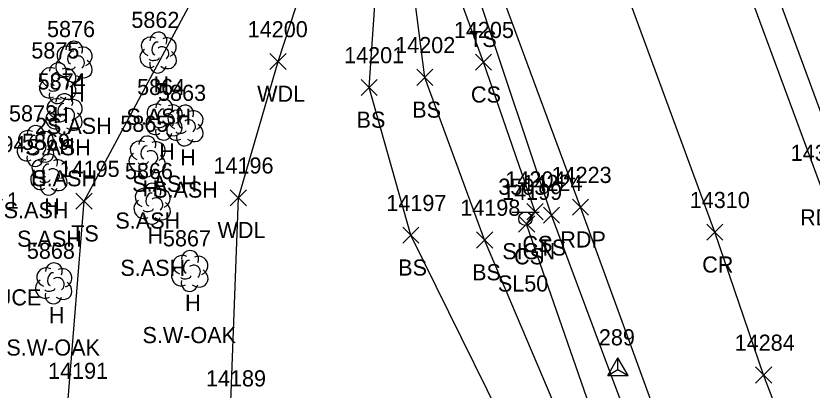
# Model space of a CAD drawing. Extents: x 1439173 to 1457902, y 641926 to 659889.
# Drawn here: x 1446483.2 to 1446581.9, y 652709.9 to 652756.3 of the extents above; entities that cross this region are included whole.
import ezdxf

# ---------------------------------------------------------------- set-up
doc = ezdxf.new("R2010")
doc.units = 0
for name, color, linetype in [('C_I', 7, 'Continuous'), ('CPSM', 7, 'Continuous'), ('L_A', 7, 'Continuous'), ('L_C', 7, 'Continuous'), ('L_I', 7, 'Continuous'), ('L_TIC', 7, 'Continuous'), ('LAWA', 7, 'Continuous'), ('LELB', 7, 'Continuous'), ('LTD', 7, 'Continuous'), ('P_A', 7, 'Continuous'), ('P_I', 7, 'Continuous'), ('P_TIC', 7, 'Continuous'), ('PET', 7, 'Continuous'), ('PRC', 7, 'Continuous'), ('S_A', 7, 'Continuous'), ('S_C', 7, 'Continuous'), ('S_I', 7, 'Continuous'), ('SSGN', 7, 'Continuous')]:
    doc.layers.add(name, color=color, linetype=linetype)

msp = doc.modelspace()

# ---------------------------------------------------------------- linework, layer by layer
at = {"layer": 'CPSM'}
for p, q in [((1446556.556, 652711.764), (1446557.806, 652713.929)), ((1446559.056, 652711.764), (1446557.806, 652713.929)), ((1446557.807, 652712.485), (1446557.806, 652713.929)), ((1446556.556, 652711.764), (1446557.807, 652712.485)), ((1446556.556, 652711.764), (1446559.056, 652711.764)), ((1446557.807, 652712.485), (1446557.807, 652712.485)), ((1446557.807, 652712.485), (1446559.056, 652711.764))]:
    msp.add_line(p, q, dxfattribs=at)
at = {"layer": 'L_TIC'}
for points in [[(1446514.69, 652749.681), (1446516.69, 652751.681)], [(1446516.69, 652749.681), (1446514.69, 652751.681)], [(1446540.145, 652749.591), (1446542.145, 652751.591)], [(1446542.145, 652749.591), (1446540.145, 652751.591)], [(1446532.876, 652747.714), (1446534.876, 652749.714)], [(1446534.876, 652747.714), (1446532.876, 652749.714)], [(1446525.981, 652746.462), (1446527.981, 652748.462)], [(1446527.981, 652746.462), (1446525.981, 652748.462)], [(1446509.775, 652732.788), (1446511.775, 652734.788)], [(1446511.775, 652732.788), (1446509.775, 652734.788)], [(1446490.655, 652732.368), (1446492.655, 652734.368)], [(1446492.655, 652732.368), (1446490.655, 652734.368)], [(1446546.526, 652731.059), (1446548.526, 652733.059)], [(1446548.526, 652731.059), (1446546.526, 652733.059)], [(1446548.564, 652730.618), (1446550.564, 652732.618)], [(1446550.564, 652730.618), (1446548.564, 652732.618)], [(1446545.49, 652729.527), (1446547.49, 652731.527)], [(1446547.49, 652729.527), (1446545.49, 652731.527)], [(1446531.135, 652728.138), (1446533.135, 652730.138)], [(1446533.135, 652728.138), (1446531.135, 652730.138)], [(1446540.29, 652727.549), (1446542.29, 652729.549)], [(1446542.29, 652727.549), (1446540.29, 652729.549)]]:
    msp.add_lwpolyline(points, dxfattribs=at)
at = {"layer": 'LAWA'}
msp.add_lwpolyline([(1446489.925, 652594.636), (1446482.189, 652622.889), (1446488.269, 652643.746), (1446486.361, 652658.334), (1446506.682, 652691.775), (1446509.795, 652707.397), (1446510.775, 652733.788), (1446515.69, 652750.681), (1446520.195, 652764.47), (1446507.538, 652762.901), (1446489.346, 652800.772), (1446459.008, 652788.518), (1446450.929, 652770.336), (1446436.517, 652746.709)], dxfattribs=at)
at = {"layer": 'LELB'}
for points in [[(1446558.755, 652687.668), (1446558.039, 652687.75), (1446555.714, 652694.533), (1446541.29, 652728.549), (1446533.876, 652748.714), (1446531.689, 652765.878), (1446527.249, 652771.216), (1446526.986, 652786.874), (1446515.017, 652822.16), (1446504.598, 652853.436), (1446496.454, 652871.395), (1446483.49, 652908.235), (1446468.998, 652949.881), (1446458.71, 652977.713), (1446440.478, 653011.027), (1446432.836, 653040.553), (1446431.297, 653040.362), (1446429.781, 653038.568)], [(1446733.147, 652335.871), (1446720.263, 652370.625), (1446699.343, 652428.197), (1446686.024, 652464.156), (1446669.532, 652508.476), (1446646.736, 652574.93), (1446631.071, 652613.953), (1446619.669, 652643.465), (1446607.669, 652675.947), (1446600.901, 652696.641), (1446593.134, 652714.736), (1446585.664, 652736.987), (1446573.425, 652770.18), (1446563.096, 652800.13), (1446550.649, 652833.161), (1446533.377, 652880.691)], [(1446687.492, 652358.336), (1446665.366, 652415.935), (1446653.31, 652451.782), (1446639.555, 652487.497), (1446623.6, 652531.42), (1446615.873, 652554.881), (1446598.228, 652600.363), (1446584.995, 652637.761), (1446573.9, 652665.706), (1446570.233, 652674.909), (1446567.928, 652681.499), (1446562.313, 652697.42), (1446549.564, 652731.618), (1446540.956, 652757.477), (1446533.922, 652775.477), (1446527.897, 652794.236), (1446517.554, 652822.898), (1446506.266, 652853.985), (1446498.188, 652872.337)], [(1446441.721, 652671.285), (1446454.151, 652675.762), (1446489.66, 652708.334), (1446491.655, 652733.368), (1446507.538, 652762.901), (1446502.31, 652810.943), (1446497.4, 652832.179)], [(1446571.301, 652656.218), (1446566.663, 652671.449), (1446563.153, 652682.161), (1446563.256, 652686.122), (1446556.352, 652702.098), (1446546.49, 652730.527), (1446547.526, 652732.059), (1446541.145, 652750.591), (1446534.968, 652767.444), (1446531.781, 652772.548), (1446526.986, 652786.874)], [(1446600.725, 652539.793), (1446583.477, 652595.511), (1446578.261, 652603.986), (1446570.724, 652611.612), (1446562.299, 652629.806), (1446555.444, 652667.182), (1446555.431, 652673.838), (1446555.614, 652673.846), (1446557.606, 652678.402), (1446559.223, 652681.268), (1446556.097, 652687.121), (1446554.56, 652688.036), (1446551.01, 652690.104), (1446551.584, 652690.688), (1446547.887, 652697.258), (1446532.135, 652729.138), (1446526.981, 652747.462), (1446528.153, 652764.305), (1446527.249, 652771.216)]]:
    msp.add_lwpolyline(points, dxfattribs=at)
at = {"layer": 'LTD'}
for p, q in [((1446500.829, 652751.839), (1446500.829, 652751.839)), ((1446500.829, 652751.839), (1446500.829, 652751.839)), ((1446490.39, 652750.703), (1446490.39, 652750.703)), ((1446490.39, 652750.703), (1446490.39, 652750.703)), ((1446488.385, 652748.046), (1446488.385, 652748.046)), ((1446488.385, 652748.046), (1446488.385, 652748.046)), ((1446489.164, 652744.206), (1446489.164, 652744.206)), ((1446489.164, 652744.206), (1446489.164, 652744.206)), ((1446501.541, 652743.525), (1446501.541, 652743.525)), ((1446501.541, 652743.525), (1446501.541, 652743.525)), ((1446504.135, 652742.798), (1446504.135, 652742.798)), ((1446504.135, 652742.798), (1446504.135, 652742.798)), ((1446485.624, 652740.252), (1446485.624, 652740.252)), ((1446485.624, 652740.252), (1446485.624, 652740.252)), ((1446499.465, 652738.959), (1446499.465, 652738.959)), ((1446499.465, 652738.959), (1446499.465, 652738.959)), ((1446487.286, 652736.712), (1446487.286, 652736.712)), ((1446487.286, 652736.712), (1446487.286, 652736.712)), ((1446500.082, 652733.103), (1446500.082, 652733.103)), ((1446500.082, 652733.103), (1446500.082, 652733.103)), ((1446504.74, 652724.761), (1446504.74, 652724.761)), ((1446504.74, 652724.761), (1446504.74, 652724.761)), ((1446487.881, 652723.222), (1446487.881, 652723.222)), ((1446487.881, 652723.222), (1446487.881, 652723.222))]:
    msp.add_line(p, q, dxfattribs=at)
for centre in [(1446500.876, 652753.273), (1446490.436, 652752.137), (1446488.432, 652749.48), (1446489.211, 652745.64), (1446501.588, 652744.959), (1446504.181, 652744.232), (1446485.671, 652741.686), (1446499.512, 652740.393), (1446487.333, 652738.146), (1446500.129, 652734.537), (1446504.787, 652726.195), (1446487.928, 652724.656)]:
    msp.add_arc(centre, 1.047, 335.52715, 180.95627, dxfattribs=at)
for centre, major_axis, ratio, start_param, end_param in [((1446500.038, 652752.505), (1.21, -0.512), 0.895232, 1.570796, 4.712389), ((1446500.621, 652752.297), (-0.208, -0.792), 0.645439, 3.141593, 6.283185), ((1446501.871, 652752.422), (-1.141, -0.483), 0.949671, 1.570796, 4.712389), ((1446489.598, 652751.37), (1.21, -0.512), 0.895232, 1.570796, 4.712389), ((1446491.431, 652751.287), (-1.141, -0.483), 0.949671, 1.570796, 4.712389), ((1446499.746, 652751.13), (0.584, -1.042), 0.959034, 3.141593, 6.283185), ((1446501.329, 652751.672), (-0.5, 0.667), 0.989748, 3.141593, 6.283185), ((1446490.181, 652751.162), (-0.208, -0.792), 0.645439, 3.141593, 6.283185), ((1446490.89, 652750.537), (-0.5, 0.667), 0.989748, 3.141593, 6.283185), ((1446501.829, 652751.006), (-1.09, 0.792), 0.841452, 1.570796, 4.712389), ((1446489.307, 652749.995), (0.584, -1.042), 0.959034, 3.141593, 6.283185), ((1446491.39, 652749.87), (-1.09, 0.792), 0.841452, 1.570796, 4.712389), ((1446500.83, 652750.339), (0.265, 1.061), 0.942809, 1.570796, 4.712389), ((1446500.371, 652751.089), (-0.625, -0.083), 0.423636, 0, 3.141593), ((1446487.593, 652748.712), (1.21, -0.512), 0.895232, 1.570796, 4.712389), ((1446488.176, 652748.504), (-0.208, -0.792), 0.645439, 3.141593, 6.283185), ((1446489.426, 652748.629), (-1.141, -0.483), 0.949671, 1.570796, 4.712389), ((1446490.39, 652749.203), (0.265, 1.061), 0.942809, 1.570796, 4.712389), ((1446489.932, 652749.953), (-0.625, -0.083), 0.423636, 0, 3.141593), ((1446487.302, 652747.337), (0.584, -1.042), 0.959034, 3.141593, 6.283185), ((1446488.885, 652747.879), (-0.5, 0.667), 0.989748, 3.141593, 6.283185), ((1446487.927, 652747.295), (-0.625, -0.083), 0.423636, 0, 3.141593), ((1446489.385, 652747.212), (-1.09, 0.792), 0.841452, 1.570796, 4.712389), ((1446488.385, 652746.546), (0.265, 1.061), 0.942809, 1.570796, 4.712389), ((1446488.372, 652744.872), (1.21, -0.512), 0.895232, 1.570796, 4.712389), ((1446488.956, 652744.664), (-0.208, -0.792), 0.645439, 3.141593, 6.283185), ((1446490.206, 652744.789), (-1.141, -0.483), 0.949671, 1.570796, 4.712389), ((1446500.75, 652744.192), (1.21, -0.512), 0.895232, 1.570796, 4.712389), ((1446502.583, 652744.109), (-1.141, -0.483), 0.949671, 1.570796, 4.712389), ((1446488.081, 652743.497), (0.584, -1.042), 0.959034, 3.141593, 6.283185), ((1446489.664, 652744.039), (-0.5, 0.667), 0.989748, 3.141593, 6.283185), ((1446490.164, 652743.372), (-1.09, 0.792), 0.841452, 1.570796, 4.712389), ((1446501.333, 652743.984), (-0.208, -0.792), 0.645439, 3.141593, 6.283185), ((1446502.041, 652743.359), (-0.5, 0.667), 0.989748, 3.141593, 6.283185), ((1446503.343, 652743.465), (1.21, -0.512), 0.895232, 1.570796, 4.712389), ((1446505.176, 652743.382), (-1.141, -0.483), 0.949671, 1.570796, 4.712389), ((1446488.706, 652743.456), (-0.625, -0.083), 0.423636, 0, 3.141593), ((1446500.458, 652742.817), (0.584, -1.042), 0.959034, 3.141593, 6.283185), ((1446502.542, 652742.692), (-1.09, 0.792), 0.841452, 1.570796, 4.712389), ((1446503.926, 652743.256), (-0.208, -0.792), 0.645439, 3.141593, 6.283185), ((1446504.635, 652742.631), (-0.5, 0.667), 0.989748, 3.141593, 6.283185), ((1446489.164, 652742.706), (0.265, 1.061), 0.942809, 1.570796, 4.712389), ((1446501.083, 652742.775), (-0.625, -0.083), 0.423636, 0, 3.141593), ((1446503.051, 652742.089), (0.584, -1.042), 0.959034, 3.141593, 6.283185), ((1446505.135, 652741.965), (-1.09, 0.792), 0.841452, 1.570796, 4.712389), ((1446484.832, 652740.918), (1.21, -0.512), 0.895232, 1.570796, 4.712389), ((1446485.416, 652740.71), (-0.208, -0.792), 0.645439, 3.141593, 6.283185), ((1446486.666, 652740.835), (-1.141, -0.483), 0.949671, 1.570796, 4.712389), ((1446501.542, 652742.025), (0.265, 1.061), 0.942809, 1.570796, 4.712389), ((1446504.135, 652741.298), (0.265, 1.061), 0.942809, 1.570796, 4.712389), ((1446503.676, 652742.048), (-0.625, -0.083), 0.423636, 0, 3.141593), ((1446484.541, 652739.543), (0.584, -1.042), 0.959034, 3.141593, 6.283185), ((1446486.124, 652740.085), (-0.5, 0.667), 0.989748, 3.141593, 6.283185), ((1446486.624, 652739.419), (-1.09, 0.792), 0.841452, 1.570796, 4.712389), ((1446498.673, 652739.625), (1.21, -0.512), 0.895232, 1.570796, 4.712389), ((1446500.507, 652739.542), (-1.141, -0.483), 0.949671, 1.570796, 4.712389), ((1446485.166, 652739.502), (-0.625, -0.083), 0.423636, 0, 3.141593), ((1446499.257, 652739.417), (-0.208, -0.792), 0.645439, 3.141593, 6.283185), ((1446499.965, 652738.792), (-0.5, 0.667), 0.989748, 3.141593, 6.283185), ((1446485.624, 652738.752), (0.265, 1.061), 0.942809, 1.570796, 4.712389), ((1446486.494, 652737.378), (1.21, -0.512), 0.895232, 1.570796, 4.712389), ((1446488.328, 652737.295), (-1.141, -0.483), 0.949671, 1.570796, 4.712389), ((1446498.382, 652738.25), (0.584, -1.042), 0.959034, 3.141593, 6.283185), ((1446500.465, 652738.126), (-1.09, 0.792), 0.841452, 1.570796, 4.712389), ((1446487.078, 652737.17), (-0.208, -0.792), 0.645439, 3.141593, 6.283185), ((1446487.786, 652736.545), (-0.5, 0.667), 0.989748, 3.141593, 6.283185), ((1446499.465, 652737.459), (0.265, 1.061), 0.942809, 1.570796, 4.712389), ((1446499.007, 652738.209), (-0.625, -0.083), 0.423636, 0, 3.141593), ((1446486.203, 652736.003), (0.584, -1.042), 0.959034, 3.141593, 6.283185), ((1446488.286, 652735.879), (-1.09, 0.792), 0.841452, 1.570796, 4.712389), ((1446487.286, 652735.212), (0.265, 1.061), 0.942809, 1.570796, 4.712389), ((1446486.828, 652735.962), (-0.625, -0.083), 0.423636, 0, 3.141593), ((1446499.29, 652733.77), (1.21, -0.512), 0.895232, 1.570796, 4.712389), ((1446499.874, 652733.561), (-0.208, -0.792), 0.645439, 3.141593, 6.283185), ((1446501.124, 652733.686), (-1.141, -0.483), 0.949671, 1.570796, 4.712389), ((1446498.999, 652732.394), (0.584, -1.042), 0.959034, 3.141593, 6.283185), ((1446500.582, 652732.936), (-0.5, 0.667), 0.989748, 3.141593, 6.283185), ((1446501.082, 652732.27), (-1.09, 0.792), 0.841452, 1.570796, 4.712389), ((1446500.082, 652731.603), (0.265, 1.061), 0.942809, 1.570796, 4.712389), ((1446499.624, 652732.353), (-0.625, -0.083), 0.423636, 0, 3.141593), ((1446503.948, 652725.428), (1.21, -0.512), 0.895232, 1.570796, 4.712389), ((1446505.782, 652725.345), (-1.141, -0.483), 0.949671, 1.570796, 4.712389), ((1446504.532, 652725.219), (-0.208, -0.792), 0.645439, 3.141593, 6.283185), ((1446505.24, 652724.594), (-0.5, 0.667), 0.989748, 3.141593, 6.283185), ((1446487.09, 652723.889), (1.21, -0.512), 0.895232, 1.570796, 4.712389), ((1446488.923, 652723.806), (-1.141, -0.483), 0.949671, 1.570796, 4.712389), ((1446503.657, 652724.053), (0.584, -1.042), 0.959034, 3.141593, 6.283185), ((1446505.74, 652723.928), (-1.09, 0.792), 0.841452, 1.570796, 4.712389), ((1446487.673, 652723.68), (-0.208, -0.792), 0.645439, 3.141593, 6.283185), ((1446488.381, 652723.056), (-0.5, 0.667), 0.989748, 3.141593, 6.283185), ((1446504.282, 652724.011), (-0.625, -0.083), 0.423636, 0, 3.141593), ((1446486.798, 652722.514), (0.584, -1.042), 0.959034, 3.141593, 6.283185), ((1446488.882, 652722.389), (-1.09, 0.792), 0.841452, 1.570796, 4.712389), ((1446504.74, 652723.261), (0.265, 1.061), 0.942809, 1.570796, 4.712389), ((1446487.882, 652721.722), (0.265, 1.061), 0.942809, 1.570796, 4.712389), ((1446487.423, 652722.472), (-0.625, -0.083), 0.423636, 0, 3.141593)]:
    msp.add_ellipse(centre, major_axis=major_axis, ratio=ratio, start_param=start_param, end_param=end_param, dxfattribs=at)
at = {"layer": 'P_TIC'}
for points in [[(1446552.169, 652731.617), (1446554.169, 652733.617)], [(1446554.169, 652731.617), (1446552.169, 652733.617)], [(1446568.808, 652728.511), (1446570.808, 652730.511)], [(1446570.808, 652728.511), (1446568.808, 652730.511)], [(1446574.853, 652710.818), (1446576.853, 652712.818)], [(1446576.853, 652710.818), (1446574.853, 652712.818)]]:
    msp.add_lwpolyline(points, dxfattribs=at)
at = {"layer": 'PET'}
for points in [[(1446731.035, 652335.013), (1446718.007, 652370.027), (1446696.835, 652427.277), (1446683.13, 652463.488), (1446666.855, 652507.128), (1446642.462, 652574.29), (1446627.761, 652613.101), (1446617.045, 652642.964), (1446604.826, 652675.086), (1446590.521, 652714.027), (1446582.88, 652735.357), (1446570.225, 652769.689), (1446559.501, 652799.033), (1446547.07, 652831.951), (1446530.281, 652879.586)], [(1446689.852, 652359.177), (1446668.806, 652417.257), (1446655.183, 652452.601), (1446642.38, 652488.196), (1446626.101, 652532.332), (1446617.587, 652555.621), (1446600.833, 652601.708), (1446587.425, 652637.976), (1446577.597, 652667.116), (1446565.109, 652699.854), (1446553.169, 652732.617), (1446540.072, 652768.042), (1446530.182, 652795.278), (1446519.231, 652823.666), (1446508.055, 652854.557), (1446501.136, 652873.957)]]:
    msp.add_lwpolyline(points, dxfattribs=at)
at = {"layer": 'PRC'}
msp.add_lwpolyline([(1446704.534, 652363.986), (1446682.798, 652422.108), (1446669.309, 652457.941), (1446653.409, 652502.365), (1446628.678, 652568.758), (1446613.373, 652609.739), (1446604.14, 652635.16), (1446591.231, 652671.509), (1446575.853, 652711.818), (1446569.808, 652729.511), (1446555.881, 652767.393), (1446545.954, 652794.727), (1446533.636, 652828.133), (1446516.984, 652874.283)], dxfattribs=at)
at = {"layer": 'SSGN'}
for p, q in [((1446544.689, 652732.012), (1446548.022, 652732.012)), ((1446546.336, 652731.179), (1446546.336, 652731.179))]:
    msp.add_line(p, q, dxfattribs=at)
msp.add_circle((1446546.336, 652731.179), 0.833, dxfattribs=at)

# ---------------------------------------------------------------- texts
at = {"layer": 'C_I'}
msp.add_text('289', height=2, dxfattribs=at).set_placement((1446555.437, 652715.485))
at = {"layer": 'L_A'}
for s, p in [('TS', (1446539.366, 652752.477)), ('H', (1446500.262, 652746.839)), ('H', (1446489.823, 652745.703)), ('WDL', (1446513.108, 652745.681)), ('CS', (1446539.586, 652745.591)), ('BS', (1446532.317, 652743.714)), ('H', (1446487.818, 652743.046)), ('BS', (1446525.422, 652742.462)), ('H', (1446488.597, 652739.206)), ('H', (1446500.974, 652738.525)), ('H', (1446503.568, 652737.798)), ('H', (1446485.057, 652735.252)), ('H', (1446498.898, 652733.959)), ('H', (1446486.719, 652731.712)), ('WDL', (1446508.192, 652728.788)), ('TS', (1446490.064, 652728.368)), ('H', (1446499.515, 652728.103)), ('CS', (1446545.967, 652727.059)), ('TS', (1446547.974, 652726.618)), ('CS', (1446544.931, 652725.527)), ('BS', (1446530.576, 652724.138)), ('BS', (1446539.731, 652723.549)), ('H', (1446504.173, 652719.761)), ('H', (1446487.314, 652718.222))]:
    msp.add_text(s, height=2, dxfattribs=at).set_placement(p)
at = {"layer": 'L_C'}
for s, p in [('S.ASH', (1446496.908, 652742.839)), ('2S.ASH', (1446485.571, 652741.703)), ('S.ASH', (1446484.464, 652739.046)), ('S.ASH', (1446485.243, 652735.206)), ('S.ASH', (1446497.62, 652734.525)), ('S.ASH', (1446500.213, 652733.798)), ('S.ASH', (1446481.703, 652731.252)), ('S.ASH', (1446495.544, 652729.959)), ('S.ASH', (1446483.365, 652727.712)), ('S.ASH', (1446496.161, 652724.103)), ('S.PRUCE', (1446474.481, 652720.438)), ('S.W-OAK', (1446498.897, 652715.761)), ('S.W-OAK', (1446482.039, 652714.222))]:
    msp.add_text(s, height=2, dxfattribs=at).set_placement(p)
at = {"layer": 'L_I'}
for s, p in [('5862', (1446497.522, 652754.839)), ('5876', (1446487.075, 652753.703)), ('14200', (1446511.934, 652753.681)), ('14205', (1446537.476, 652753.591)), ('14202', (1446530.207, 652751.714)), ('5875', (1446485.125, 652751.046)), ('14201', (1446523.879, 652750.462)), ('5874', (1446485.904, 652747.206)), ('5864', (1446498.234, 652746.525)), ('5863', (1446500.827, 652745.798)), ('5873', (1446482.364, 652743.252)), ('5865', (1446496.158, 652741.959)), ('14194', (1446476.959, 652739.43)), ('5869', (1446483.971, 652739.712)), ('14195', (1446488.631, 652736.368)), ('14196', (1446507.696, 652736.788)), ('5866', (1446496.72, 652736.103)), ('14204', (1446543.857, 652735.059)), ('14224', (1446545.974, 652734.618)), ('14199', (1446543.458, 652733.527)), ('5871', (1446477.63, 652732.438)), ('14197', (1446529.111, 652732.138)), ('14198', (1446538.266, 652731.549)), ('5867', (1446501.433, 652727.761)), ('5868', (1446484.574, 652726.222)), ('14191', (1446487.203, 652711.334)), ('14189', (1446506.763, 652710.397))]:
    msp.add_text(s, height=2, dxfattribs=at).set_placement(p)
at = {"layer": 'P_A'}
for s, p in [('RDP', (1446580.368, 652730.357)), ('RDP', (1446550.657, 652727.617)), ('CR', (1446568.241, 652724.511))]:
    msp.add_text(s, height=2, dxfattribs=at).set_placement(p)
at = {"layer": 'P_I'}
for s, p in [('14309', (1446579.203, 652738.357)), ('14223', (1446549.578, 652735.617)), ('14310', (1446566.698, 652732.511)), ('14284', (1446572.262, 652714.818))]:
    msp.add_text(s, height=2, dxfattribs=at).set_placement(p)
at = {"layer": 'S_A'}
msp.add_text('SIGN', height=2, dxfattribs=at).set_placement((1446543.474, 652726.159))
at = {"layer": 'S_C'}
msp.add_text('SL50', height=2, dxfattribs=at).set_placement((1446542.922, 652722.159))
at = {"layer": 'S_I'}
msp.add_text('3503', height=2, dxfattribs=at).set_placement((1446542.978, 652734.159))

doc.saveas('drawing.dxf')
